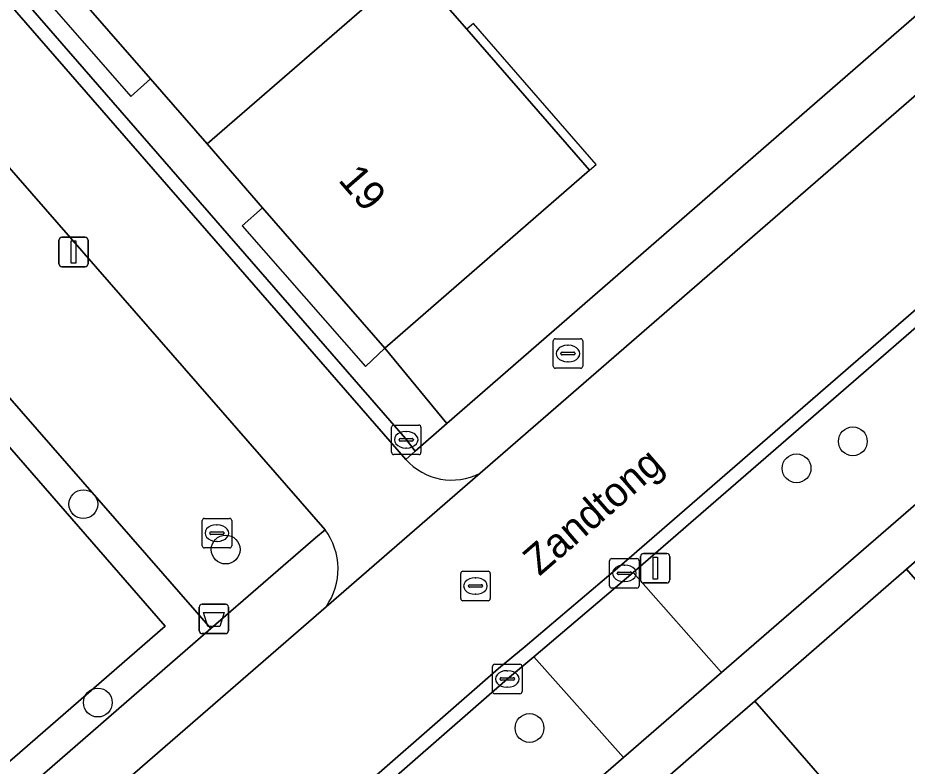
# Model space of a CAD drawing. Extents: x 155887 to 156869, y 383880 to 384678.
# Drawn here: x 156562.07 to 156592.23, y 384443.67 to 384469.08 of the extents above; entities that cross this region are included whole.
import ezdxf

# ---------------------------------------------------------------- set-up
doc = ezdxf.new("R2010")
doc.units = 0
for name, color, linetype in [('IMGEO_Afvalbak', 7, 'Continuous'), ('IMGEO_Boom', 7, 'Continuous'), ('IMGEO_Brandkraan', 7, 'Continuous'), ('IMGEO_Erf', 7, 'Continuous'), ('IMGEO_Groenvoorziening', 7, 'Continuous'), ('IMGEO_Haag', 7, 'Continuous'), ('IMGEO_Kolk', 7, 'Continuous'), ('IMGEO_Lichtmast', 7, 'Continuous'), ('IMGEO_Muur', 7, 'Continuous'), ('IMGEO_Openbare_ruimte_label', 7, 'Continuous'), ('IMGEO_Pand', 7, 'Continuous'), ('IMGEO_Pand_nummerreeks', 7, 'Continuous'), ('IMGEO_Pand_overbouw', 7, 'Continuous'), ('IMGEO_Parkeervlak_open', 7, 'Continuous'), ('IMGEO_Rijbaan_lokaal_gesloten', 7, 'Continuous'), ('IMGEO_Rijbaan_lokaal_open', 7, 'Continuous'), ('IMGEO_Rioolput', 7, 'Continuous'), ('IMGEO_Voetpad_halfverhard', 7, 'Continuous'), ('IMGEO_Voetpad_open', 7, 'Continuous')]:
    doc.layers.add(name, color=color, linetype=linetype)

msp = doc.modelspace()

# ---------------------------------------------------------------- linework, layer by layer
at = {"layer": 'IMGEO_Afvalbak'}
for p, q in [((156568.223, 384448.274), (156568.223, 384449.074)), ((156568.223, 384449.074), (156568.223, 384448.274)), ((156568.323, 384449.174), (156569.113, 384449.174)), ((156569.113, 384449.174), (156568.323, 384449.174)), ((156569.213, 384449.074), (156569.213, 384448.274)), ((156569.213, 384448.274), (156569.213, 384449.074)), ((156569.113, 384448.174), (156568.323, 384448.174)), ((156568.323, 384448.174), (156569.113, 384448.174))]:
    msp.add_line(p, q, dxfattribs=at)
msp.add_lwpolyline([(156568.366, 384448.888), (156569.07, 384448.888), (156568.921, 384448.418), (156568.515, 384448.418), (156568.366, 384448.888)], dxfattribs=at)
for centre, start, end in [((156568.323, 384449.074), 90, 180), ((156568.323, 384449.074), 90, 180), ((156569.113, 384449.074), 0, 90), ((156569.113, 384449.074), 360, 90), ((156568.323, 384448.274), 180, 270), ((156568.323, 384448.274), 180, 270), ((156569.113, 384448.274), 270, 0), ((156569.113, 384448.274), 270, 0)]:
    msp.add_arc(centre, 0.1, start, end, dxfattribs=at)
at = {"layer": 'IMGEO_Boom'}
for centre in [(156590.388, 384454.7), (156588.479, 384453.783), (156564.291, 384452.566), (156569.117, 384451.027), (156564.783, 384445.833), (156579.422, 384444.969)]:
    msp.add_circle(centre, 0.489, dxfattribs=at)
at = {"layer": 'IMGEO_Brandkraan'}
for p, q in [((156580.226, 384457.254), (156580.226, 384458.106)), ((156580.301, 384458.18), (156581.153, 384458.18)), ((156580.714, 384457.96), (156580.739, 384457.96)), ((156581.227, 384458.106), (156581.227, 384457.254)), ((156580.485, 384457.674), (156580.485, 384457.686)), ((156580.528, 384457.723), (156580.926, 384457.723)), ((156580.969, 384457.686), (156580.969, 384457.674)), ((156580.923, 384457.637), (156580.525, 384457.637)), ((156580.737, 384457.4), (156580.712, 384457.4)), ((156581.153, 384457.18), (156580.301, 384457.18))]:
    msp.add_line(p, q, dxfattribs=at)
for points in [[(156580.226, 384457.254), (156580.226, 384458.106)], [(156580.301, 384458.18), (156581.153, 384458.18)], [(156581.227, 384458.106), (156581.227, 384457.254)], [(156581.153, 384457.18), (156580.301, 384457.18)]]:
    msp.add_lwpolyline(points, dxfattribs=at)
for centre, radius, start, end in [((156580.303, 384458.104), 0.0765, 91.552, 178.448), ((156580.303, 384458.104), 0.0765, 91.552, 178.448), ((156581.151, 384458.104), 0.0765, 1.552, 88.448), ((156581.151, 384458.104), 0.0765, 1.552, 88.448), ((156580.525, 384457.683), 0.0403, 85.8775, 175.7526), ((156580.522, 384457.673), 0.0366, 178.938, 274.7102), ((156580.926, 384457.68), 0.043, 264.8664, 352.4533), ((156580.93, 384457.685), 0.0386, 1.7309, 96.639), ((156580.303, 384457.256), 0.0765, 181.552, 268.448), ((156580.303, 384457.256), 0.0765, 181.552, 268.448), ((156581.151, 384457.256), 0.0765, 271.552, 358.448), ((156581.151, 384457.256), 0.0765, 271.552, 358.448)]:
    msp.add_arc(centre, radius, start, end, dxfattribs=at)
for centre, major_axis, ratio, start_param, end_param in [((156580.713, 384457.68), (-0.387, 0.002), 0.722429, 4.712389, 7.853982), ((156580.738, 384457.68), (-0.39, 0.002), 0.717154, 1.570796, 4.712389)]:
    msp.add_ellipse(centre, major_axis=major_axis, ratio=ratio, start_param=start_param, end_param=end_param, dxfattribs=at)
at = {"layer": 'IMGEO_Erf'}
for points in [[(156575.437, 384470.823), (156577.294, 384468.687), (156581.455, 384463.903), (156574.513, 384457.866), (156576.616, 384455.306), (156591.947, 384468.643), (156628.102, 384500)], [(156595.483, 384446.591), (156592.205, 384450.366), (156587.059, 384445.882), (156590.799, 384441.589), (156592.588, 384443.153)]]:
    msp.add_lwpolyline(points, dxfattribs=at)
at = {"layer": 'IMGEO_Groenvoorziening'}
for points in [[(156539.631, 384489.41), (156539.308, 384489.121), (156535.743, 384486.046), (156568.62, 384448.346), (156572.16, 384451.425), (156572.488, 384451.702)], [(156547.466, 384470.983), (156567.069, 384448.422), (156552.965, 384436.174), (156553.686, 384435.355), (156568.62, 384448.346), (156535.743, 384486.046), (156528.868, 384480.048), (156529.569, 384479.221), (156529.779, 384479.405), (156535.664, 384484.565)]]:
    msp.add_lwpolyline(points, close=True, dxfattribs=at)
at = {"layer": 'IMGEO_Haag'}
msp.add_lwpolyline([(156547.466, 384470.983), (156567.069, 384448.422), (156552.965, 384436.174), (156553.686, 384435.355), (156568.62, 384448.346), (156535.743, 384486.046), (156528.868, 384480.048), (156529.569, 384479.221), (156529.779, 384479.405), (156535.664, 384484.565)], close=True, dxfattribs=at)
at = {"layer": 'IMGEO_Kolk'}
for p, q in [((156574.816, 384455.253), (156575.668, 384455.253)), ((156574.741, 384454.327), (156574.741, 384455.179)), ((156575.229, 384455.033), (156575.254, 384455.033)), ((156575.742, 384455.179), (156575.742, 384454.327)), ((156575, 384454.747), (156575, 384454.759)), ((156575.438, 384454.71), (156575.04, 384454.71)), ((156575.043, 384454.796), (156575.441, 384454.796)), ((156575.484, 384454.759), (156575.484, 384454.747)), ((156575.252, 384454.473), (156575.227, 384454.473)), ((156575.668, 384454.253), (156574.816, 384454.253)), ((156582.215, 384450.722), (156583.067, 384450.722)), ((156582.14, 384449.796), (156582.14, 384450.648)), ((156582.628, 384450.502), (156582.653, 384450.502)), ((156583.141, 384450.648), (156583.141, 384449.796)), ((156582.399, 384450.216), (156582.399, 384450.228)), ((156582.837, 384450.179), (156582.439, 384450.179)), ((156582.442, 384450.265), (156582.84, 384450.265)), ((156582.883, 384450.228), (156582.883, 384450.216)), ((156582.651, 384449.942), (156582.626, 384449.942)), ((156583.067, 384449.722), (156582.215, 384449.722)), ((156578.245, 384447.135), (156579.097, 384447.135)), ((156578.17, 384446.209), (156578.17, 384447.061)), ((156578.658, 384446.915), (156578.683, 384446.915)), ((156579.171, 384447.061), (156579.171, 384446.209)), ((156578.429, 384446.629), (156578.429, 384446.641)), ((156578.867, 384446.592), (156578.469, 384446.592)), ((156578.472, 384446.678), (156578.87, 384446.678)), ((156578.913, 384446.641), (156578.913, 384446.629)), ((156578.681, 384446.355), (156578.656, 384446.355)), ((156579.097, 384446.135), (156578.245, 384446.135))]:
    msp.add_line(p, q, dxfattribs=at)
for points in [[(156574.816, 384455.253), (156575.668, 384455.253)], [(156574.741, 384454.327), (156574.741, 384455.179)], [(156575.742, 384455.179), (156575.742, 384454.327)], [(156575.668, 384454.253), (156574.816, 384454.253)], [(156582.215, 384450.722), (156583.067, 384450.722)], [(156582.14, 384449.796), (156582.14, 384450.648)], [(156583.141, 384450.648), (156583.141, 384449.796)], [(156583.067, 384449.722), (156582.215, 384449.722)], [(156578.245, 384447.135), (156579.097, 384447.135)], [(156578.17, 384446.209), (156578.17, 384447.061)], [(156579.171, 384447.061), (156579.171, 384446.209)], [(156579.097, 384446.135), (156578.245, 384446.135)]]:
    msp.add_lwpolyline(points, dxfattribs=at)
for centre, radius, start, end in [((156574.818, 384455.177), 0.0765, 91.552, 178.448), ((156574.818, 384455.177), 0.0765, 91.552, 178.448), ((156575.666, 384455.177), 0.0765, 1.552, 88.448), ((156575.666, 384455.177), 0.0765, 1.552, 88.448), ((156575.04, 384454.756), 0.0403, 85.8775, 175.7526), ((156575.037, 384454.746), 0.0366, 178.938, 274.7102), ((156575.441, 384454.753), 0.043, 264.8664, 352.4533), ((156575.445, 384454.758), 0.0386, 1.7309, 96.639), ((156574.818, 384454.329), 0.0765, 181.552, 268.448), ((156574.818, 384454.329), 0.0765, 181.552, 268.448), ((156575.666, 384454.329), 0.0765, 271.552, 358.448), ((156575.666, 384454.329), 0.0765, 271.552, 358.448), ((156582.217, 384450.646), 0.0765, 91.552, 178.448), ((156582.217, 384450.646), 0.0765, 91.552, 178.448), ((156583.065, 384450.646), 0.0765, 1.552, 88.448), ((156583.065, 384450.646), 0.0765, 1.552, 88.448), ((156582.439, 384450.225), 0.0403, 85.8775, 175.7526), ((156582.436, 384450.215), 0.0366, 178.938, 274.7102), ((156582.84, 384450.222), 0.043, 264.8664, 352.4533), ((156582.844, 384450.227), 0.0386, 1.7309, 96.639), ((156582.217, 384449.798), 0.0765, 181.552, 268.448), ((156582.217, 384449.798), 0.0765, 181.552, 268.448), ((156583.065, 384449.798), 0.0765, 271.552, 358.448), ((156583.065, 384449.798), 0.0765, 271.552, 358.448), ((156578.247, 384447.059), 0.0765, 91.552, 178.448), ((156578.247, 384447.059), 0.0765, 91.552, 178.448), ((156579.095, 384447.059), 0.0765, 1.552, 88.448), ((156579.095, 384447.059), 0.0765, 1.552, 88.448), ((156578.469, 384446.638), 0.0403, 85.8775, 175.7526), ((156578.466, 384446.628), 0.0366, 178.938, 274.7102), ((156578.87, 384446.635), 0.043, 264.8664, 352.4533), ((156578.874, 384446.64), 0.0386, 1.7309, 96.639), ((156578.247, 384446.211), 0.0765, 181.552, 268.448), ((156578.247, 384446.211), 0.0765, 181.552, 268.448), ((156579.095, 384446.211), 0.0765, 271.552, 358.448), ((156579.095, 384446.211), 0.0765, 271.552, 358.448)]:
    msp.add_arc(centre, radius, start, end, dxfattribs=at)
for centre, major_axis, ratio, start_param, end_param in [((156575.228, 384454.753), (-0.387, 0.002), 0.722429, 4.712389, 7.853982), ((156575.253, 384454.753), (-0.39, 0.002), 0.717154, 1.570796, 4.712389), ((156582.627, 384450.222), (-0.387, 0.002), 0.722429, 4.712389, 7.853982), ((156582.652, 384450.222), (-0.39, 0.002), 0.717154, 1.570796, 4.712389), ((156578.657, 384446.635), (-0.387, 0.002), 0.722429, 4.712389, 7.853982), ((156578.682, 384446.635), (-0.39, 0.002), 0.717154, 1.570796, 4.712389)]:
    msp.add_ellipse(centre, major_axis=major_axis, ratio=ratio, start_param=start_param, end_param=end_param, dxfattribs=at)
at = {"layer": 'IMGEO_Lichtmast'}
for p, q in [((156563.563, 384461.626), (156564.353, 384461.626)), ((156564.353, 384461.626), (156563.563, 384461.626)), ((156563.463, 384460.726), (156563.463, 384461.526)), ((156563.463, 384461.526), (156563.463, 384460.726)), ((156564.453, 384461.526), (156564.453, 384460.726)), ((156564.453, 384460.726), (156564.453, 384461.526)), ((156564.353, 384460.626), (156563.563, 384460.626)), ((156563.563, 384460.626), (156564.353, 384460.626)), ((156583.191, 384449.995), (156583.191, 384450.795)), ((156583.191, 384450.795), (156583.191, 384449.995)), ((156583.291, 384450.895), (156584.081, 384450.895)), ((156584.081, 384450.895), (156583.291, 384450.895)), ((156584.181, 384450.795), (156584.181, 384449.995)), ((156584.181, 384449.995), (156584.181, 384450.795)), ((156584.081, 384449.895), (156583.291, 384449.895)), ((156583.291, 384449.895), (156584.081, 384449.895))]:
    msp.add_line(p, q, dxfattribs=at)
for points in [[(156563.883, 384461.501), (156564.033, 384461.501), (156564.033, 384460.751), (156563.883, 384460.751), (156563.883, 384461.501)], [(156583.611, 384450.77), (156583.761, 384450.77), (156583.761, 384450.02), (156583.611, 384450.02), (156583.611, 384450.77)]]:
    msp.add_lwpolyline(points, dxfattribs=at)
for centre, start, end in [((156563.563, 384461.526), 90, 180), ((156563.563, 384461.526), 90, 180), ((156564.353, 384461.526), 0, 90), ((156564.353, 384461.526), 360, 90), ((156563.563, 384460.726), 180, 270), ((156563.563, 384460.726), 180, 270), ((156564.353, 384460.726), 270, 0), ((156564.353, 384460.726), 270, 0), ((156583.291, 384450.795), 90, 180), ((156583.291, 384450.795), 90, 180), ((156584.081, 384450.795), 0, 90), ((156584.081, 384450.795), 360, 90), ((156583.291, 384449.995), 180, 270), ((156583.291, 384449.995), 180, 270), ((156584.081, 384449.995), 270, 0), ((156584.081, 384449.995), 270, 0)]:
    msp.add_arc(centre, 0.1, start, end, dxfattribs=at)
at = {"layer": 'IMGEO_Muur'}
for points in [[(156576.616, 384455.306), (156591.947, 384468.643)], [(156586.32, 384445.239), (156592.205, 384450.366)]]:
    msp.add_lwpolyline(points, dxfattribs=at)
at = {"layer": 'IMGEO_Pand'}
for points in [[(156568.487, 384464.796), (156573.397, 384469.054), (156575.437, 384470.823), (156573.457, 384473.1), (156569.354, 384477.818), (156569.58, 384478.015), (156571.763, 384479.912), (156569.61, 384482.388), (156564.026, 384477.546), (156566.185, 384475.063), (156562.412, 384471.781), (156566.57, 384467)], [(156568.487, 384464.796), (156570.373, 384462.626), (156574.513, 384457.866), (156581.455, 384463.903), (156577.294, 384468.687), (156575.437, 384470.823), (156573.397, 384469.054)], [(156608.141, 384456.751), (156604.454, 384460.998), (156592.205, 384450.366), (156595.483, 384446.591), (156595.909, 384446.099)]]:
    msp.add_lwpolyline(points, close=True, dxfattribs=at)
at = {"layer": 'IMGEO_Pand_overbouw'}
for points in [[(156562.412, 384471.781), (156561.725, 384471.204), (156565.902, 384466.409), (156566.57, 384467)], [(156581.455, 384463.903), (156581.681, 384464.1), (156577.52, 384468.884), (156577.294, 384468.687)], [(156570.373, 384462.626), (156569.68, 384462.019), (156573.862, 384457.245), (156574.513, 384457.866)]]:
    msp.add_lwpolyline(points, close=True, dxfattribs=at)
at = {"layer": 'IMGEO_Parkeervlak_open'}
for points in [[(156600.516, 384465.504), (156582.936, 384450.244), (156585.936, 384446.858), (156603.499, 384462.086)], [(156579.57, 384447.382), (156578.673, 384446.635), (156562.121, 384432.16), (156565.105, 384428.752), (156582.606, 384443.964)]]:
    msp.add_lwpolyline(points, close=True, dxfattribs=at)
at = {"layer": 'IMGEO_Rijbaan_lokaal_gesloten'}
for points in [[(156575.225, 384454.088), (156542.387, 384491.846)], [(156539.631, 384489.41), (156572.488, 384451.702)], [(156593.487, 384467.289), (156577.744, 384453.62), (156572.523, 384449.087), (156540.59, 384421.361), (156540.603, 384421.34), (156535.204, 384416.637), (156535.175, 384416.658), (156500, 384386.117)], [(156535.755, 384409.872), (156541.065, 384414.476), (156553.428, 384425.242), (156554.199, 384425.889), (156556.634, 384427.993), (156558.595, 384429.695), (156561.013, 384431.799), (156561.818, 384432.506), (156578.374, 384446.985), (156579.274, 384447.734), (156582.636, 384450.593), (156600.213, 384465.85)], [(156572.523, 384449.087), (156577.744, 384453.62)]]:
    msp.add_lwpolyline(points, dxfattribs=at)
for centre, radius, start, end in [((156576.784, 384455.465), 2.08, 221.4511, 297.4992), ((156570.694, 384450.37), 2.235, 324.952, 36.5817)]:
    msp.add_arc(centre, radius, start, end, dxfattribs=at)
at = {"layer": 'IMGEO_Rijbaan_lokaal_open'}
for points in [[(156542.736, 384492.154), (156542.387, 384491.846), (156575.225, 384454.088), (156575.541, 384454.364), (156575.214, 384454.792)], [(156582.936, 384450.244), (156579.57, 384447.382), (156582.606, 384443.964), (156585.936, 384446.858)]]:
    msp.add_lwpolyline(points, close=True, dxfattribs=at)
for points in [[(156600.213, 384465.85), (156582.636, 384450.593), (156579.274, 384447.734), (156578.374, 384446.985), (156561.818, 384432.506), (156561.013, 384431.799), (156558.595, 384429.695), (156556.634, 384427.993), (156554.199, 384425.889), (156553.428, 384425.242), (156541.065, 384414.476), (156535.755, 384409.872)], [(156536.057, 384409.525), (156541.367, 384414.129), (156553.727, 384424.892), (156554.508, 384425.548), (156556.935, 384427.645), (156558.897, 384429.348), (156561.315, 384431.452), (156562.121, 384432.16), (156578.673, 384446.635), (156579.57, 384447.382), (156582.936, 384450.244), (156600.516, 384465.504)], [(156592.638, 384439.477), (156590.799, 384441.589), (156587.059, 384445.882), (156586.32, 384445.239), (156584.187, 384443.382), (156583.461, 384442.754), (156587.156, 384438.481), (156589.004, 384436.364), (156584.981, 384432.855), (156586.862, 384430.659), (156589.13, 384432.623), (156591.013, 384430.448), (156588.745, 384428.484), (156592.406, 384424.277)]]:
    msp.add_lwpolyline(points, dxfattribs=at)
at = {"layer": 'IMGEO_Rioolput'}
for p, q in [((156568.321, 384451.158), (156568.321, 384452.01)), ((156568.396, 384452.084), (156569.248, 384452.084)), ((156569.322, 384452.01), (156569.322, 384451.158)), ((156568.623, 384451.627), (156569.021, 384451.627)), ((156568.809, 384451.864), (156568.834, 384451.864)), ((156568.58, 384451.578), (156568.58, 384451.59)), ((156569.018, 384451.541), (156568.62, 384451.541)), ((156569.064, 384451.59), (156569.064, 384451.578)), ((156569.248, 384451.084), (156568.396, 384451.084)), ((156568.832, 384451.304), (156568.807, 384451.304)), ((156577.089, 384449.364), (156577.089, 384450.216)), ((156577.164, 384450.29), (156578.016, 384450.29)), ((156578.09, 384450.216), (156578.09, 384449.364)), ((156577.391, 384449.833), (156577.789, 384449.833)), ((156577.577, 384450.07), (156577.602, 384450.07)), ((156577.348, 384449.784), (156577.348, 384449.796)), ((156577.786, 384449.747), (156577.388, 384449.747)), ((156577.6, 384449.51), (156577.575, 384449.51)), ((156577.832, 384449.796), (156577.832, 384449.784)), ((156578.016, 384449.29), (156577.164, 384449.29))]:
    msp.add_line(p, q, dxfattribs=at)
for points in [[(156568.321, 384451.158), (156568.321, 384452.01)], [(156568.396, 384452.084), (156569.248, 384452.084)], [(156569.322, 384452.01), (156569.322, 384451.158)], [(156569.248, 384451.084), (156568.396, 384451.084)], [(156577.089, 384449.364), (156577.089, 384450.216)], [(156577.164, 384450.29), (156578.016, 384450.29)], [(156578.09, 384450.216), (156578.09, 384449.364)], [(156578.016, 384449.29), (156577.164, 384449.29)]]:
    msp.add_lwpolyline(points, dxfattribs=at)
for centre, radius, start, end in [((156568.398, 384452.008), 0.0765, 91.552, 178.448), ((156568.398, 384452.008), 0.0765, 91.552, 178.448), ((156569.246, 384452.008), 0.0765, 1.552, 88.448), ((156569.246, 384452.008), 0.0765, 1.552, 88.448), ((156568.62, 384451.587), 0.0403, 85.8775, 175.7526), ((156569.025, 384451.589), 0.0386, 1.7309, 96.639), ((156568.617, 384451.577), 0.0366, 178.938, 274.7102), ((156569.021, 384451.584), 0.043, 264.8664, 352.4533), ((156568.398, 384451.16), 0.0765, 181.552, 268.448), ((156568.398, 384451.16), 0.0765, 181.552, 268.448), ((156569.246, 384451.16), 0.0765, 271.552, 358.448), ((156569.246, 384451.16), 0.0765, 271.552, 358.448), ((156577.166, 384450.214), 0.0765, 91.552, 178.448), ((156577.166, 384450.214), 0.0765, 91.552, 178.448), ((156578.014, 384450.214), 0.0765, 1.552, 88.448), ((156578.014, 384450.214), 0.0765, 1.552, 88.448), ((156577.388, 384449.793), 0.0403, 85.8775, 175.7526), ((156577.793, 384449.795), 0.0386, 1.7309, 96.639), ((156577.385, 384449.783), 0.0366, 178.938, 274.7102), ((156577.789, 384449.79), 0.043, 264.8664, 352.4533), ((156577.166, 384449.366), 0.0765, 181.552, 268.448), ((156577.166, 384449.366), 0.0765, 181.552, 268.448), ((156578.014, 384449.366), 0.0765, 271.552, 358.448), ((156578.014, 384449.366), 0.0765, 271.552, 358.448)]:
    msp.add_arc(centre, radius, start, end, dxfattribs=at)
for centre, major_axis, ratio, start_param, end_param in [((156568.808, 384451.584), (-0.387, 0.002), 0.722429, 4.712389, 7.853982), ((156568.833, 384451.584), (-0.39, 0.002), 0.717154, 1.570796, 4.712389), ((156577.576, 384449.79), (-0.387, 0.002), 0.722429, 4.712389, 7.853982), ((156577.601, 384449.79), (-0.39, 0.002), 0.717154, 1.570796, 4.712389)]:
    msp.add_ellipse(centre, major_axis=major_axis, ratio=ratio, start_param=start_param, end_param=end_param, dxfattribs=at)
at = {"layer": 'IMGEO_Voetpad_halfverhard'}
msp.add_lwpolyline([(156533.113, 384474.704), (156532.978, 384475.502), (156529.779, 384479.405), (156529.569, 384479.221), (156527.668, 384477.588), (156510.324, 384462.492), (156541.675, 384426.397), (156551.048, 384434.507), (156552.965, 384436.174), (156567.069, 384448.422), (156547.466, 384470.983)], dxfattribs=at)
at = {"layer": 'IMGEO_Voetpad_open'}
for points in [[(156652.68, 384519.754), (156651.871, 384520.813), (156644.554, 384514.346), (156642.422, 384512.466), (156640.731, 384510.982), (156636.17, 384507.007), (156634.441, 384505.498), (156632.896, 384504.158), (156628.102, 384500), (156591.947, 384468.643), (156576.616, 384455.306), (156575.541, 384454.364), (156575.225, 384454.088)], [(156577.744, 384453.62), (156593.487, 384467.289), (156631.134, 384500)], [(156572.488, 384451.702), (156572.16, 384451.425), (156568.62, 384448.346), (156553.686, 384435.355), (156552.965, 384436.174), (156551.048, 384434.507), (156551.782, 384433.684), (156541.642, 384424.916), (156537.928, 384421.705)], [(156540.59, 384421.361), (156572.523, 384449.087)]]:
    msp.add_lwpolyline(points, dxfattribs=at)
for points in [[(156550.167, 384485.87), (156546.035, 384490.651), (156543.883, 384493.141), (156542.736, 384492.154), (156575.214, 384454.792), (156575.541, 384454.364), (156576.616, 384455.306), (156574.513, 384457.866), (156570.373, 384462.626), (156568.487, 384464.796), (156566.57, 384467), (156562.412, 384471.781), (156558.059, 384476.739), (156553.94, 384481.505), (156552.076, 384483.662)], [(156604.454, 384460.998), (156603.499, 384462.086), (156585.936, 384446.858), (156582.606, 384443.964), (156565.105, 384428.752), (156566.039, 384427.636), (156578.288, 384438.28), (156583.461, 384442.754), (156584.187, 384443.382), (156586.32, 384445.239), (156587.059, 384445.882), (156592.205, 384450.366)]]:
    msp.add_lwpolyline(points, close=True, dxfattribs=at)
for centre, radius, start, end in [((156576.784, 384455.465), 2.08, 221.4511, 297.4992), ((156570.694, 384450.37), 2.235, 324.952, 36.5817)]:
    msp.add_arc(centre, radius, start, end, dxfattribs=at)

# ---------------------------------------------------------------- texts
at = {"layer": 'IMGEO_Openbare_ruimte_label'}
msp.add_text('Zandtong', height=1, rotation=40.9433, dxfattribs=at).set_placement((156579.758, 384450.104))
at = {"layer": 'IMGEO_Pand_nummerreeks'}
msp.add_text('19', height=1, rotation=311.0114, dxfattribs=at).set_placement((156572.906, 384463.554))

doc.saveas('drawing.dxf')
